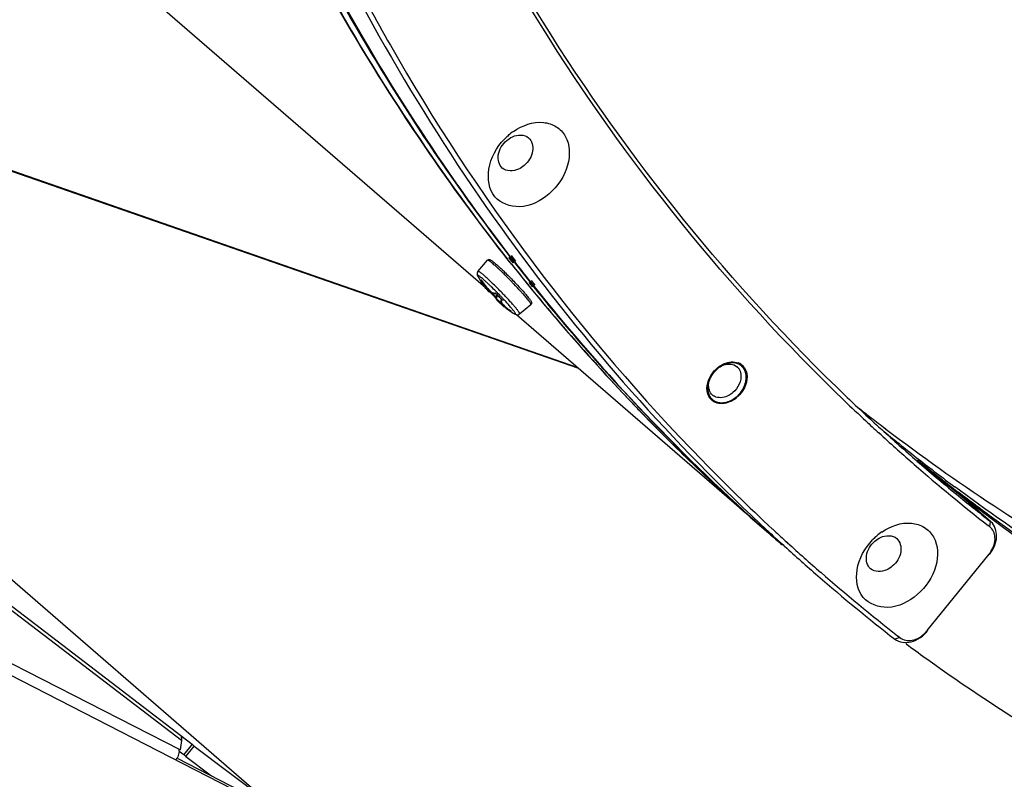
# Model space of a CAD drawing. Header units: millimetres. Extents: x 0 to 420, y 0 to 297.
# Tile 343 of 502: x 329 to 340, y 171 to 179. Entities that reach past the tile are written whole.
import ezdxf

# ---------------------------------------------------------------- set-up
doc = ezdxf.new("R2010")
doc.units = ezdxf.units.MM
doc.header["$LTSCALE"] = 23.1
doc.layers.get('0').update_dxf_attribs({"linetype": 'CONTINUOUS'})
doc.layers.add('02___PRT_ALL_AXES', color=7, linetype='CONTINUOUS')

msp = doc.modelspace()

# ---------------------------------------------------------------- linework, layer by layer
at = {"color": 7, "linetype": 'CONTINUOUS'}
for p, q in [((334.041, 176.203), (324.278, 184.658)), ((324.278, 179.065), (335.065, 175.315)), ((335.084, 175.299), (324.278, 179.055)), ((331.56, 170.479), (324.278, 176.785)), ((333.955, 176.388), (334.062, 176.513)), ((334.308, 176.496), (334.283, 176.529)), ((334.301, 176.506), (334.283, 176.529)), ((334.299, 176.542), (334.349, 176.48)), ((334.333, 176.466), (334.301, 176.506)), ((334.333, 176.465), (334.307, 176.497)), ((334.313, 176.552), (334.362, 176.489)), ((334.343, 176.525), (334.321, 176.552)), ((334.37, 176.496), (334.324, 176.555)), ((334.326, 176.564), (334.376, 176.502)), ((334.367, 176.493), (334.343, 176.525)), ((334.195, 176.435), (334.196, 176.435)), ((334.214, 176.39), (334.211, 176.393)), ((334.225, 176.408), (334.228, 176.405)), ((333.981, 176.293), (333.985, 176.291)), ((333.984, 176.289), (333.986, 176.288)), ((333.984, 176.287), (333.99, 176.276)), ((333.986, 176.288), (333.989, 176.287)), ((333.987, 176.29), (333.992, 176.289)), ((333.989, 176.287), (333.991, 176.286)), ((333.991, 176.286), (333.994, 176.286)), ((333.994, 176.286), (333.997, 176.285)), ((333.996, 176.286), (333.997, 176.285)), ((333.997, 176.285), (333.997, 176.285)), ((333.997, 176.285), (333.997, 176.285)), ((333.997, 176.285), (333.997, 176.284)), ((333.997, 176.284), (333.998, 176.284)), ((333.997, 176.284), (333.999, 176.281)), ((333.998, 176.284), (333.999, 176.283)), ((333.999, 176.283), (333.999, 176.282)), ((333.999, 176.282), (333.999, 176.281)), ((333.999, 176.282), (333.999, 176.281)), ((333.999, 176.282), (334, 176.281)), ((334, 176.281), (334.001, 176.28)), ((334.001, 176.28), (334.002, 176.278)), ((334.002, 176.278), (334.003, 176.277)), ((334.003, 176.277), (334.004, 176.276)), ((334.004, 176.276), (334.005, 176.274)), ((334.57, 176.236), (334.537, 176.277)), ((334.571, 176.237), (334.539, 176.279)), ((334.552, 176.285), (334.592, 176.235)), ((334.005, 176.274), (334.006, 176.273)), ((334.006, 176.27), (334.005, 176.272)), ((334.006, 176.273), (334.007, 176.271)), ((334.008, 176.27), (334.007, 176.271)), ((334.007, 176.271), (334.014, 176.26)), ((334.007, 176.271), (334.007, 176.271)), ((334.014, 176.26), (334.022, 176.248)), ((334.022, 176.248), (334.03, 176.237)), ((334.03, 176.237), (334.039, 176.226)), ((334.039, 176.226), (334.047, 176.215)), ((334.047, 176.215), (334.056, 176.205)), ((334.054, 176.185), (334.056, 176.183)), ((334.056, 176.205), (334.064, 176.195)), ((334.056, 176.183), (334.058, 176.181)), ((334.058, 176.181), (334.059, 176.179)), ((334.059, 176.179), (334.061, 176.177)), ((334.061, 176.177), (334.063, 176.175)), ((334.063, 176.175), (334.064, 176.173)), ((334.064, 176.195), (334.073, 176.186)), ((334.064, 176.173), (334.066, 176.171)), ((334.066, 176.171), (334.067, 176.17)), ((334.067, 176.17), (334.069, 176.169)), ((334.069, 176.169), (334.07, 176.167)), ((334.07, 176.167), (334.071, 176.166)), ((334.071, 176.166), (334.072, 176.165)), ((334.072, 176.165), (334.073, 176.164)), ((334.073, 176.186), (334.082, 176.178)), ((334.082, 176.178), (334.09, 176.17)), ((334.09, 176.17), (334.099, 176.162)), ((334.092, 176.161), (334.096, 176.165)), ((334.096, 176.164), (334.099, 176.161)), ((334.507, 176.249), (334.504, 176.251)), ((334.508, 176.25), (334.506, 176.253)), ((334.508, 176.247), (334.548, 176.198)), ((334.524, 176.263), (334.565, 176.213)), ((334.535, 176.27), (334.575, 176.22)), ((334.073, 176.164), (334.074, 176.163)), ((334.074, 176.163), (334.075, 176.162)), ((334.075, 176.162), (334.077, 176.161)), ((334.077, 176.161), (334.078, 176.161)), ((334.078, 176.161), (334.079, 176.16)), ((334.079, 176.16), (334.08, 176.159)), ((334.08, 176.159), (334.082, 176.159)), ((334.082, 176.159), (334.084, 176.159)), ((334.084, 176.159), (334.086, 176.159)), ((334.086, 176.159), (334.088, 176.159)), ((334.088, 176.159), (334.09, 176.16)), ((334.088, 176.159), (334.089, 176.158)), ((334.089, 176.158), (334.091, 176.155)), ((334.09, 176.16), (334.092, 176.161)), ((334.091, 176.155), (334.095, 176.152)), ((334.095, 176.152), (334.099, 176.146)), ((334.099, 176.162), (334.107, 176.156)), ((334.1, 176.161), (334.099, 176.161)), ((334.099, 176.146), (334.104, 176.141)), ((334.104, 176.141), (334.109, 176.136)), ((334.107, 176.156), (334.115, 176.151)), ((334.109, 176.136), (334.114, 176.131)), ((334.114, 176.131), (334.121, 176.124)), ((334.115, 176.151), (334.122, 176.147)), ((334.121, 176.124), (334.126, 176.119)), ((334.122, 176.147), (334.129, 176.143)), ((334.126, 176.119), (334.131, 176.114)), ((334.129, 176.143), (334.136, 176.141)), ((334.131, 176.114), (334.136, 176.109)), ((334.136, 176.141), (334.142, 176.14)), ((334.136, 176.109), (334.14, 176.104)), ((334.14, 176.104), (334.144, 176.1)), ((334.142, 176.14), (334.147, 176.14)), ((334.144, 176.1), (334.145, 176.099)), ((334.145, 176.099), (334.146, 176.098)), ((334.146, 176.098), (334.147, 176.097)), ((334.147, 176.14), (334.152, 176.141)), ((334.147, 176.097), (334.148, 176.096)), ((334.148, 176.096), (334.149, 176.095)), ((334.149, 176.095), (334.15, 176.094)), ((334.15, 176.094), (334.151, 176.093)), ((334.151, 176.093), (334.152, 176.092)), ((334.152, 176.142), (334.153, 176.141)), ((334.152, 176.141), (334.153, 176.141)), ((334.169, 176.126), (334.152, 176.106)), ((334.152, 176.092), (334.153, 176.091)), ((334.153, 176.141), (334.153, 176.141)), ((334.153, 176.141), (334.154, 176.14)), ((334.153, 176.091), (334.153, 176.09)), ((334.153, 176.09), (334.154, 176.089)), ((334.154, 176.14), (334.156, 176.139)), ((334.154, 176.089), (334.155, 176.089)), ((334.155, 176.089), (334.156, 176.087)), ((334.156, 176.139), (334.157, 176.138)), ((334.156, 176.091), (334.156, 176.089)), ((334.156, 176.089), (334.156, 176.087)), ((334.156, 176.087), (334.156, 176.084)), ((334.156, 176.084), (334.157, 176.081)), ((334.157, 176.138), (334.158, 176.137)), ((334.157, 176.081), (334.158, 176.079)), ((334.158, 176.137), (334.16, 176.135)), ((334.176, 176.118), (334.158, 176.096)), ((334.158, 176.079), (334.16, 176.076)), ((334.16, 176.135), (334.161, 176.134)), ((334.16, 176.076), (334.161, 176.074)), ((334.161, 176.134), (334.163, 176.133)), ((334.161, 176.074), (334.163, 176.071)), ((334.163, 176.133), (334.164, 176.131)), ((334.163, 176.071), (334.166, 176.068)), ((334.164, 176.131), (334.164, 176.131)), ((334.164, 176.131), (334.167, 176.128)), ((334.166, 176.068), (334.168, 176.065)), ((334.167, 176.128), (334.172, 176.122)), ((334.168, 176.065), (334.171, 176.062)), ((334.171, 176.062), (334.174, 176.058)), ((334.172, 176.122), (334.177, 176.117)), ((334.174, 176.058), (334.178, 176.054)), ((334.177, 176.117), (334.181, 176.112)), ((334.178, 176.054), (334.182, 176.05)), ((334.181, 176.112), (334.186, 176.107)), ((334.186, 176.107), (334.193, 176.1)), ((334.19, 176.104), (334.19, 176.103)), ((334.193, 176.1), (334.198, 176.095)), ((334.198, 176.095), (334.203, 176.09)), ((334.203, 176.09), (334.208, 176.085)), ((334.208, 176.085), (334.213, 176.08)), ((334.213, 176.063), (334.212, 176.059)), ((334.212, 176.059), (334.212, 176.055)), ((334.212, 176.055), (334.213, 176.05)), ((334.213, 176.08), (334.217, 176.076)), ((334.214, 176.067), (334.213, 176.063)), ((334.216, 176.07), (334.214, 176.067)), ((334.216, 176.07), (334.219, 176.074)), ((334.216, 176.07), (334.216, 176.07)), ((334.217, 176.077), (334.217, 176.076)), ((334.217, 176.076), (334.217, 176.076)), ((334.217, 176.076), (334.219, 176.074)), ((334.219, 176.074), (334.22, 176.073)), ((334.223, 176.07), (334.219, 176.074)), ((334.22, 176.073), (334.221, 176.072)), ((334.221, 176.072), (334.222, 176.071)), ((334.222, 176.071), (334.222, 176.07)), ((334.222, 176.07), (334.223, 176.069)), ((334.223, 176.069), (334.223, 176.068)), ((334.223, 176.068), (334.223, 176.068)), ((334.223, 176.068), (334.223, 176.068)), ((334.464, 176.132), (334.461, 176.135)), ((334.475, 176.149), (334.476, 176.148)), ((324.278, 176.035), (330.75, 171.09)), ((330.63, 171.13), (324.278, 175.983)), ((334.182, 176.05), (334.186, 176.046)), ((334.186, 176.046), (334.191, 176.041)), ((334.191, 176.041), (334.196, 176.036)), ((334.196, 176.036), (334.202, 176.031)), ((334.202, 176.031), (334.208, 176.026)), ((334.208, 176.026), (334.214, 176.02)), ((334.213, 176.05), (334.215, 176.045)), ((334.214, 176.02), (334.221, 176.015)), ((334.215, 176.045), (334.218, 176.04)), ((334.218, 176.04), (334.221, 176.034)), ((334.221, 176.034), (334.226, 176.028)), ((334.221, 176.015), (334.228, 176.009)), ((334.226, 176.028), (334.232, 176.021)), ((334.228, 176.009), (334.236, 176.003)), ((334.232, 176.021), (334.238, 176.014)), ((334.236, 176.003), (334.243, 175.996)), ((334.238, 176.014), (334.246, 176.006)), ((334.243, 175.996), (334.252, 175.99)), ((334.246, 176.006), (334.254, 175.998)), ((334.252, 175.99), (334.259, 175.984)), ((334.254, 175.998), (334.263, 175.99)), ((334.265, 175.98), (334.259, 175.984)), ((334.263, 175.99), (334.272, 175.982)), ((334.272, 175.982), (334.282, 175.974)), ((334.282, 175.974), (334.292, 175.966)), ((334.292, 175.966), (334.303, 175.958)), ((334.303, 175.958), (334.313, 175.951)), ((334.314, 175.951), (334.313, 175.951)), ((334.313, 175.951), (334.315, 175.95)), ((334.313, 175.945), (334.316, 175.943)), ((334.323, 175.944), (334.314, 175.951)), ((334.315, 175.95), (334.316, 175.949)), ((334.316, 175.949), (334.317, 175.948)), ((334.317, 175.948), (334.318, 175.947)), ((334.318, 175.947), (334.319, 175.946)), ((334.319, 175.946), (334.32, 175.946)), ((334.32, 175.946), (334.321, 175.945)), ((334.321, 175.945), (334.322, 175.944)), ((334.322, 175.944), (334.323, 175.944)), ((334.323, 175.944), (334.323, 175.943)), ((334.323, 175.943), (334.324, 175.943)), ((334.422, 175.911), (334.549, 176.015)), ((334.327, 175.939), (334.322, 175.94)), ((334.324, 175.943), (334.324, 175.942)), ((334.324, 175.942), (334.325, 175.942)), ((334.325, 175.942), (334.325, 175.942)), ((334.325, 175.942), (334.325, 175.942)), ((337.214, 173.454), (334.388, 175.902)), ((338.482, 174.614), (338.468, 174.626)), ((338.482, 174.614), (338.468, 174.626)), ((338.501, 174.641), (338.528, 174.621)), ((338.502, 174.642), (338.529, 174.622)), ((338.46, 174.567), (338.448, 174.579)), ((338.474, 174.555), (338.448, 174.578)), ((338.474, 174.555), (338.46, 174.567)), ((330.616, 171.025), (324.445, 174.182)), ((331.621, 170.374), (324.433, 174.051)), ((339.352, 173.935), (339.3, 173.973)), ((339.353, 173.936), (339.301, 173.974)), ((339.319, 173.891), (339.312, 173.896)), ((339.321, 173.894), (339.315, 173.899)), ((339.324, 173.911), (339.331, 173.906)), ((339.699, 173.586), (339.324, 173.911)), ((339.693, 173.526), (339.673, 173.541)), ((339.693, 173.526), (339.674, 173.541)), ((339.693, 173.526), (339.699, 173.586)), ((339.706, 173.581), (339.699, 173.586)), ((337.399, 173.37), (337.427, 173.345)), ((337.399, 173.37), (337.426, 173.345)), ((338.992, 172.363), (339.684, 173.218)), ((338.659, 172.304), (338.685, 172.284)), ((338.66, 172.305), (338.685, 172.284)), ((338.685, 172.284), (338.629, 172.267)), ((330.63, 171.13), (330.616, 171.025)), ((330.75, 171.09), (330.656, 170.973)), ((330.75, 171.09), (330.774, 171.068)), ((330.616, 171.025), (330.606, 171.021)), ((330.681, 170.951), (330.774, 171.068)), ((330.774, 171.068), (331.56, 170.479))]:
    msp.add_line(p, q, dxfattribs=at)
at = {"color": 3, "linetype": 'CONTINUOUS'}
for p, q in [((330.605, 171.012), (330.656, 170.973)), ((330.582, 170.933), (331.547, 170.439)), ((330.656, 170.973), (330.681, 170.951)), ((330.681, 170.951), (330.968, 170.735))]:
    msp.add_line(p, q, dxfattribs=at)
at = {"color": 7, "linetype": 'CONTINUOUS'}
for centre, radius, start, end in [((334.736, 177.406), 0.67, 124.7549, 130.9076), ((334.757, 177.384), 0.701, 135.3987, 136.166), ((334.75, 177.391), 0.69, 130.9066, 135.4101), ((332.146, 174.22), 2.998, 46.5899, 47.2409), ((332.432, 174.511), 2.61, 46.6251, 47.4932), ((331.927, 173.988), 3.317, 46.4775, 46.595), ((352.097, 190.551), 22.67, 218.4097, 219.1049), ((352.105, 190.558), 22.681, 218.4152, 218.8753), ((352.287, 190.454), 22.722, 217.9218, 218.3814), ((352.313, 190.432), 22.723, 217.8369, 218.5294), ((334.992, 176.934), 1.2, 210.262, 212.6321), ((334.992, 176.935), 1.201, 212.6343, 218.6473), ((333.997, 176.324), 0.0355, 249.8049, 253.5987), ((333.947, 176.242), 0.066, 39.9092, 41.0499), ((333.954, 176.247), 0.0576, 41.0701, 41.2906), ((334.038, 176.304), 0.0453, 204.0945, 205.7515), ((333.935, 176.231), 0.0824, 38.7669, 39.9091), ((335.83, 177.505), 2.203, 213.767, 214.0634), ((330.956, 172.99), 4.709, 43.7502, 44.2397), ((352.082, 190.54), 22.652, 218.8754, 219.1201), ((352.264, 190.435), 22.693, 218.3814, 218.6259), ((333.877, 176.187), 0.155, 33.0104, 33.5639), ((333.879, 176.189), 0.152, 32.4844, 33.0113), ((334.436, 176.49), 0.489, 218.1747, 218.6388), ((331.523, 173.527), 3.928, 42.1168, 43.8151), ((351.839, 190.331), 22.332, 219.0943, 227.0144), ((352.053, 190.516), 22.615, 219.2813, 219.6475), ((352.065, 190.229), 22.403, 218.655, 228.4853), ((352.197, 190.382), 22.608, 218.7863, 220.3747), ((334.964, 176.936), 1.161, 221.884, 223.7487), ((334.964, 176.936), 1.162, 223.7493, 225.6135), ((334.107, 176.079), 0.0777, 43.1812, 44.4954), ((334.107, 176.08), 0.0766, 41.9183, 43.1845), ((335.051, 176.927), 1.191, 221.9143, 223.73), ((335.049, 176.925), 1.188, 223.7488, 225.5677), ((331.383, 173.405), 3.912, 43.2975, 43.7523), ((334.165, 176.023), 0.0742, 43.0256, 45.6097), ((331.09, 173.119), 4.359, 43.4483, 43.7499), ((332.305, 174.235), 2.873, 41.3872, 42.1054), ((352.007, 190.478), 22.555, 219.6471, 220.8709), ((334.992, 176.934), 1.2, 232.7035, 233.324), ((334.992, 176.934), 1.2, 232.7035, 233.3241), ((334.971, 176.907), 1.165, 233.3154, 234.5914), ((335.085, 177.066), 1.362, 234.5922, 235.2579), ((334.992, 176.935), 1.2, 235.319, 238.4189), ((334.716, 176.536), 0.716, 235.3159, 235.4499), ((334.569, 176.323), 0.457, 235.4381, 235.8821), ((352.029, 190.236), 22.385, 220.3705, 225.7279), ((351.902, 190.386), 22.415, 220.8695, 223.8497), ((336.859, 175.042), 0.343, 130.9199, 137.1565), ((336.813, 175.083), 0.278, 130.9259, 137.7111), ((336.806, 175.091), 0.267, 123.9411, 130.9053), ((336.851, 175.051), 0.331, 124.5169, 130.9044), ((336.781, 175.23), 0.12, 36.1994, 49.0758), ((336.816, 175.217), 0.156, 67.0464, 68.8205), ((336.818, 175.221), 0.151, 56.4149, 67.0844), ((336.779, 175.228), 0.122, 34.714, 36.229), ((336.679, 175.059), 0.155, 210.4405, 214.7061), ((336.662, 175.092), 0.119, 229.0992, 238.5494), ((336.642, 175.227), 0.331, 304.5169, 310.9044), ((336.634, 175.237), 0.343, 310.9199, 317.1565), ((352.791, 190.328), 21.253, 226.2546, 227.6304), ((351.826, 190.314), 22.311, 223.8521, 224.208), ((352.806, 190.295), 21.288, 226.1636, 227.0527), ((351.418, 191.534), 21.266, 231.638, 232.0646), ((351.783, 190.272), 22.251, 224.2073, 226.2444), ((351.427, 191.545), 21.28, 232.0646, 232.5982), ((352.795, 190.283), 21.271, 227.0528, 227.5866), ((352.792, 190.279), 21.266, 227.6802, 229.0168), ((352.781, 190.318), 21.238, 227.6792, 229.1067), ((351.991, 191.023), 21.254, 230.6232, 231.958), ((351.74, 190.227), 22.189, 226.2454, 229.1111), ((351.892, 190.101), 22.193, 225.7357, 228.5875), ((352.37, 189.789), 22.22, 224.2984, 227.1497), ((352.799, 190.288), 21.278, 229.0172, 231.9129), ((352.784, 190.322), 21.244, 229.1068, 230.6417), ((352.415, 190.653), 21.252, 230.4444, 231.9787), ((352.013, 191.051), 21.29, 231.9582, 233.3366), ((352.79, 190.329), 21.253, 230.6646, 231.9787), ((351.919, 190.08), 22.195, 228.5123, 229.0214), ((352.295, 189.756), 22.196, 227.2328, 227.8261), ((352.336, 189.753), 22.17, 227.1508, 227.6433), ((338.877, 172.901), 0.69, 130.9066, 135.4101), ((338.864, 172.917), 0.67, 124.7549, 130.9076), ((352.294, 189.756), 22.195, 227.8262, 229.1067), ((352.333, 189.75), 22.166, 227.7398, 229.0222), ((338.885, 172.894), 0.701, 135.3987, 136.166), ((339.427, 173.426), 0.33, 321.0669, 327.9068), ((352.302, 189.765), 22.208, 229.1072, 231.9956), ((352.341, 189.76), 22.179, 229.0226, 231.9098), ((338.733, 172.573), 0.333, 315.3513, 321.0524), ((351.971, 190.203), 22.322, 233.6978, 235.059), ((352.112, 190.414), 22.576, 235.0731, 241.2199), ((330.432, 171.026), 0.174, 355.2718, 356.6265), ((330.448, 171.025), 0.158, 358.2875, 1.7777), ((330.438, 171.026), 0.168, 356.6244, 358.3079), ((330.377, 171.038), 0.231, 326.7918, 332.9159)]:
    msp.add_arc(centre, radius, start, end, dxfattribs=at)
for points, knots in [([(338.095, 174.975), (336.791, 176.223), (334.46, 179.11), (332.908, 182.474), (332.318, 184.24)], [0, 0, 0, 0, 0.492269, 1, 1, 1, 1]), ([(338.062, 174.94), (336.762, 176.188), (334.439, 179.073), (332.891, 182.431), (332.302, 184.194)], [0, 0, 0, 0, 0.492275, 1, 1, 1, 1]), ([(334.283, 176.529), (333.747, 177.209), (332.747, 178.642), (331.911, 180.177), (331.533, 180.969)], [0, 0, 0, 0, 0.496414, 1, 1, 1, 1]), ([(332.006, 180.657), (332.643, 179.296), (334.154, 176.709), (336.141, 174.463), (337.223, 173.462)], [0, 0, 0, 0, 0.504781, 1, 1, 1, 1]), ([(332.061, 180.684), (332.341, 180.085), (333.534, 177.773), (335.113, 175.659), (336.467, 174.271)], [0, 0, 0, 0, 0.254251, 1, 1, 1, 1]), ([(331.751, 180.523), (331.93, 180.167), (332.673, 178.774), (333.554, 177.454), (334.284, 176.527)], [0, 0, 0, 0, 0.25265, 1, 1, 1, 1]), ([(331.814, 180.569), (331.99, 180.211), (332.721, 178.812), (333.592, 177.485), (334.313, 176.552)], [0, 0, 0, 0, 0.252704, 1, 1, 1, 1]), ([(334.321, 176.552), (334.082, 176.862), (333.15, 178.136), (332.35, 179.507), (331.827, 180.573)], [0, 0, 0, 0, 0.247853, 1, 1, 1, 1]), ([(334.355, 177.957), (334.45, 178.023), (334.624, 178.087), (334.838, 178.021), (334.987, 177.862), (334.991, 177.544), (334.849, 177.34), (334.752, 177.257)], [0, 0, 0, 0, 0.256736, 0.368875, 0.477536, 0.71801, 1, 1, 1, 1]), ([(334.752, 177.257), (334.661, 177.178), (334.451, 177.062), (334.094, 177.191), (334.04, 177.568), (334.164, 177.778), (334.252, 177.869)], [0, 0, 0, 0, 0.267231, 0.486646, 0.719899, 1, 1, 1, 1]), ([(334.228, 177.545), (334.189, 177.578), (334.16, 177.712), (334.23, 177.814), (334.278, 177.855)], [0, 0, 0, 0, 0.448175, 1, 1, 1, 1]), ([(334.278, 177.855), (334.297, 177.872), (334.366, 177.921), (334.476, 177.924), (334.522, 177.885)], [0, 0, 0, 0, 0.291891, 1, 1, 1, 1]), ([(334.522, 177.885), (334.561, 177.851), (334.59, 177.718), (334.52, 177.615), (334.472, 177.574)], [0, 0, 0, 0, 0.448175, 1, 1, 1, 1]), ([(334.472, 177.574), (334.454, 177.558), (334.384, 177.509), (334.274, 177.505), (334.228, 177.545)], [0, 0, 0, 0, 0.291891, 1, 1, 1, 1]), ([(334.062, 176.513), (334.065, 176.516), (334.072, 176.52), (334.084, 176.521), (334.095, 176.517), (334.107, 176.509), (334.12, 176.5), (334.136, 176.488), (334.153, 176.473), (334.174, 176.455), (334.188, 176.442), (334.195, 176.435)], [0, 0, 0, 0, 0.076757, 0.13601, 0.21464, 0.293398, 0.390979, 0.510957, 0.653385, 0.817034, 1, 1, 1, 1]), ([(334.181, 176.421), (334.166, 176.435), (334.144, 176.455), (334.116, 176.479), (334.099, 176.492), (334.085, 176.503), (334.076, 176.509), (334.07, 176.512), (334.066, 176.513), (334.063, 176.514), (334.062, 176.513)], [0, 0, 0, 0, 0.412627, 0.582915, 0.725855, 0.839518, 0.922581, 0.952505, 0.97486, 1, 1, 1, 1]), ([(333.955, 176.388), (333.951, 176.383), (333.945, 176.37), (333.945, 176.348), (333.951, 176.336), (333.955, 176.33)], [0, 0, 0, 0, 0.356248, 0.640936, 1, 1, 1, 1]), ([(334.239, 176.133), (334.222, 176.15), (334.189, 176.184), (334.14, 176.233), (334.093, 176.278), (334.051, 176.318), (334.015, 176.349), (333.99, 176.37), (333.973, 176.381), (333.966, 176.386), (333.961, 176.388), (333.958, 176.389), (333.956, 176.389), (333.955, 176.388)], [0, 0, 0, 0, 0.18628, 0.369648, 0.541743, 0.694688, 0.821526, 0.91659, 0.950894, 0.97596, 0.985033, 0.99188, 1, 1, 1, 1]), ([(334.33, 176.276), (334.32, 176.286), (334.282, 176.324), (334.244, 176.362), (334.214, 176.39)], [0, 0, 0, 0, 0.258137, 1, 1, 1, 1]), ([(334.228, 176.405), (334.24, 176.394), (334.288, 176.347), (334.335, 176.3), (334.37, 176.263)], [0, 0, 0, 0, 0.236704, 1, 1, 1, 1]), ([(334.209, 176.11), (334.192, 176.128), (334.157, 176.164), (334.113, 176.207), (334.08, 176.239), (334.056, 176.261), (334.034, 176.281), (334.014, 176.299), (333.997, 176.314), (333.984, 176.324), (333.975, 176.331), (333.969, 176.335), (333.964, 176.338), (333.96, 176.341), (333.956, 176.342), (333.954, 176.343), (333.952, 176.343), (333.95, 176.342), (333.951, 176.34), (333.952, 176.336), (333.954, 176.332), (333.955, 176.33)], [0, 0, 0, 0, 0.207899, 0.410257, 0.505441, 0.594638, 0.676471, 0.749689, 0.813178, 0.865994, 0.888159, 0.907391, 0.923641, 0.93688, 0.947129, 0.954499, 0.9594, 0.963214, 0.968317, 0.975957, 1, 1, 1, 1]), ([(333.981, 176.293), (333.981, 176.293), (333.981, 176.293), (333.981, 176.292), (333.981, 176.292), (333.981, 176.291), (333.981, 176.29), (333.982, 176.289), (333.983, 176.288), (333.984, 176.287)], [0, 0, 0, 0, 0.032032, 0.061691, 0.125891, 0.22877, 0.369691, 0.546908, 1, 1, 1, 1]), ([(333.99, 176.276), (333.99, 176.276), (333.991, 176.277), (333.993, 176.278), (333.996, 176.279), (333.998, 176.28), (333.999, 176.281)], [0, 0, 0, 0, 0.092616, 0.311812, 0.628793, 1, 1, 1, 1]), ([(334.052, 176.188), (334.042, 176.201), (334.021, 176.23), (334.001, 176.26), (333.99, 176.276)], [0, 0, 0, 0, 0.448888, 1, 1, 1, 1]), ([(333.997, 176.285), (333.996, 176.286), (333.995, 176.287), (333.993, 176.289), (333.992, 176.289)], [0, 0, 0, 0, 0.655507, 1, 1, 1, 1]), ([(334.006, 176.273), (334.005, 176.274), (334.003, 176.277), (334.001, 176.28), (333.999, 176.283)], [0, 0, 0, 0, 0.26343, 1, 1, 1, 1]), ([(334.092, 176.161), (334.091, 176.161), (334.09, 176.161), (334.087, 176.163), (334.082, 176.168), (334.074, 176.177), (334.063, 176.19), (334.051, 176.206), (334.037, 176.226), (334.022, 176.247), (334.011, 176.262), (334.006, 176.27)], [0, 0, 0, 0, 0.008171, 0.02303, 0.077972, 0.166941, 0.287724, 0.4366, 0.608744, 0.798554, 1, 1, 1, 1]), ([(334.008, 176.27), (334.019, 176.252), (334.038, 176.226), (334.065, 176.194), (334.085, 176.174), (334.103, 176.159), (334.118, 176.149), (334.128, 176.145), (334.136, 176.143), (334.142, 176.143), (334.145, 176.145)], [0, 0, 0, 0, 0.340019, 0.501648, 0.648308, 0.773934, 0.874217, 0.914361, 0.948101, 1, 1, 1, 1]), ([(334.37, 176.263), (334.38, 176.253), (334.415, 176.216), (334.45, 176.178), (334.475, 176.149)], [0, 0, 0, 0, 0.267697, 1, 1, 1, 1]), ([(334.091, 176.155), (334.091, 176.155), (334.093, 176.156), (334.094, 176.157), (334.097, 176.158), (334.099, 176.16), (334.099, 176.161)], [0, 0, 0, 0, 0.090708, 0.306284, 0.624162, 1, 1, 1, 1]), ([(334.144, 176.1), (334.144, 176.1), (334.145, 176.101), (334.147, 176.102), (334.149, 176.104), (334.151, 176.105), (334.152, 176.106)], [0, 0, 0, 0, 0.090515, 0.305627, 0.623417, 1, 1, 1, 1]), ([(334.153, 176.141), (334.152, 176.142), (334.149, 176.144), (334.146, 176.145), (334.145, 176.145)], [0, 0, 0, 0, 0.642967, 1, 1, 1, 1]), ([(334.152, 176.106), (334.153, 176.105), (334.154, 176.103), (334.156, 176.1), (334.158, 176.098), (334.158, 176.096), (334.158, 176.096)], [0, 0, 0, 0, 0.342017, 0.650035, 0.879103, 1, 1, 1, 1]), ([(334.162, 176.134), (334.161, 176.135), (334.159, 176.137), (334.156, 176.14), (334.153, 176.141)], [0, 0, 0, 0, 0.265238, 1, 1, 1, 1]), ([(334.241, 176.011), (334.23, 176.02), (334.213, 176.034), (334.193, 176.053), (334.18, 176.065), (334.171, 176.075), (334.164, 176.084), (334.159, 176.09), (334.158, 176.094), (334.158, 176.096)], [0, 0, 0, 0, 0.378297, 0.543333, 0.686944, 0.805948, 0.898062, 0.962231, 1, 1, 1, 1]), ([(334.22, 176.073), (334.219, 176.073), (334.218, 176.072), (334.217, 176.071), (334.216, 176.07)], [0, 0, 0, 0, 0.268418, 1, 1, 1, 1]), ([(334.225, 176.06), (334.223, 176.06), (334.218, 176.059), (334.216, 176.054), (334.215, 176.049), (334.217, 176.044), (334.221, 176.035), (334.23, 176.023), (334.245, 176.006), (334.265, 175.988), (334.288, 175.969), (334.305, 175.957), (334.314, 175.951)], [0, 0, 0, 0, 0.05407, 0.077211, 0.103615, 0.136678, 0.178029, 0.287193, 0.430201, 0.601756, 0.794477, 1, 1, 1, 1]), ([(334.225, 176.06), (334.224, 176.061), (334.223, 176.064), (334.222, 176.068), (334.222, 176.069)], [0, 0, 0, 0, 0.497707, 1, 1, 1, 1]), ([(334.225, 176.06), (334.226, 176.06), (334.227, 176.061), (334.227, 176.064), (334.225, 176.067), (334.224, 176.069), (334.223, 176.07)], [0, 0, 0, 0, 0.136696, 0.314656, 0.603735, 1, 1, 1, 1]), ([(334.363, 175.912), (334.365, 175.911), (334.368, 175.909), (334.372, 175.908), (334.374, 175.907), (334.376, 175.907), (334.377, 175.908), (334.376, 175.912), (334.374, 175.917), (334.37, 175.925), (334.364, 175.934), (334.355, 175.945), (334.345, 175.958), (334.333, 175.973), (334.319, 175.989), (334.298, 176.014), (334.269, 176.047), (334.244, 176.074), (334.231, 176.088)], [0, 0, 0, 0, 0.029896, 0.040588, 0.048597, 0.054327, 0.058865, 0.071241, 0.093894, 0.12799, 0.173543, 0.230237, 0.29757, 0.374901, 0.461477, 0.556439, 0.76762, 1, 1, 1, 1]), ([(334.422, 175.911), (334.423, 175.911), (334.423, 175.914), (334.422, 175.918), (334.419, 175.923), (334.414, 175.931), (334.408, 175.939), (334.398, 175.954), (334.38, 175.976), (334.355, 176.006), (334.325, 176.04), (334.291, 176.078), (334.267, 176.103), (334.255, 176.117)], [0, 0, 0, 0, 0.0087, 0.02379, 0.047022, 0.078688, 0.118725, 0.166926, 0.286513, 0.434183, 0.605715, 0.796153, 1, 1, 1, 1]), ([(334.549, 176.015), (334.55, 176.016), (334.55, 176.019), (334.548, 176.022), (334.546, 176.028), (334.54, 176.037), (334.526, 176.058), (334.5, 176.09), (334.477, 176.117), (334.464, 176.132)], [0, 0, 0, 0, 0.025376, 0.047732, 0.077607, 0.160472, 0.273882, 0.586752, 1, 1, 1, 1]), ([(334.476, 176.148), (334.482, 176.141), (334.495, 176.126), (334.511, 176.106), (334.526, 176.088), (334.537, 176.073), (334.547, 176.059), (334.553, 176.047), (334.557, 176.036), (334.556, 176.024), (334.552, 176.018), (334.549, 176.015)], [0, 0, 0, 0, 0.182684, 0.346006, 0.488108, 0.607808, 0.705216, 0.784015, 0.86317, 0.922868, 1, 1, 1, 1]), ([(334.296, 175.957), (334.296, 175.956), (334.299, 175.958), (334.3, 175.959), (334.301, 175.96)], [0, 0, 0, 0, 0.308795, 1, 1, 1, 1]), ([(334.327, 175.939), (334.328, 175.939), (334.328, 175.939), (334.328, 175.939), (334.328, 175.94), (334.327, 175.94), (334.326, 175.941), (334.325, 175.942), (334.324, 175.943), (334.323, 175.944)], [0, 0, 0, 0, 0.043555, 0.072773, 0.132158, 0.230645, 0.368488, 0.544317, 1, 1, 1, 1]), ([(334.363, 175.912), (334.37, 175.908), (334.382, 175.902), (334.403, 175.9), (334.416, 175.906), (334.422, 175.911)], [0, 0, 0, 0, 0.359069, 0.643756, 1, 1, 1, 1]), ([(336.656, 175.312), (336.673, 175.323), (336.734, 175.357), (336.821, 175.353), (336.859, 175.32)], [0, 0, 0, 0, 0.288509, 1, 1, 1, 1]), ([(336.663, 175.325), (336.68, 175.336), (336.743, 175.372), (336.824, 175.381), (336.873, 175.362)], [0, 0, 0, 0, 0.278203, 1, 1, 1, 1]), ([(336.879, 175.298), (336.891, 175.28), (336.925, 175.185), (336.869, 175.079), (336.813, 175.03)], [0, 0, 0, 0, 0.223104, 1, 1, 1, 1]), ([(336.942, 175.308), (336.955, 175.288), (336.995, 175.184), (336.943, 175.065), (336.886, 175.003)], [0, 0, 0, 0, 0.223614, 1, 1, 1, 1]), ([(336.545, 174.98), (336.534, 175.001), (336.501, 175.103), (336.552, 175.216), (336.607, 175.276)], [0, 0, 0, 0, 0.224448, 1, 1, 1, 1]), ([(336.584, 175.002), (336.551, 175.031), (336.521, 175.139), (336.571, 175.23), (336.607, 175.269)], [0, 0, 0, 0, 0.449472, 1, 1, 1, 1]), ([(336.623, 174.98), (336.619, 174.981), (336.611, 174.985), (336.603, 174.989), (336.6, 174.991)], [0, 0, 0, 0, 0.502925, 1, 1, 1, 1]), ([(336.83, 174.954), (336.813, 174.943), (336.749, 174.906), (336.665, 174.898), (336.616, 174.918)], [0, 0, 0, 0, 0.279171, 1, 1, 1, 1]), ([(336.813, 175.03), (336.798, 175.018), (336.744, 174.979), (336.668, 174.964), (336.623, 174.98)], [0, 0, 0, 0, 0.279499, 1, 1, 1, 1]), ([(338.528, 174.621), (339.314, 174.021), (340.982, 172.925), (342.785, 172.067), (343.714, 171.698)], [0, 0, 0, 0, 0.497039, 1, 1, 1, 1]), ([(344.294, 171.195), (343.412, 171.546), (341.7, 172.354), (340.106, 173.377), (339.352, 173.935)], [0, 0, 0, 0, 0.502903, 1, 1, 1, 1]), ([(338.482, 173.467), (338.577, 173.533), (338.752, 173.597), (338.965, 173.531), (339.115, 173.372), (339.119, 173.054), (338.976, 172.85), (338.88, 172.767)], [0, 0, 0, 0, 0.256736, 0.368875, 0.477536, 0.71801, 1, 1, 1, 1]), ([(339.688, 173.217), (339.733, 173.273), (339.795, 173.398), (339.75, 173.542), (339.706, 173.581)], [0, 0, 0, 0, 0.549205, 1, 1, 1, 1]), ([(339.706, 173.25), (339.735, 173.296), (339.771, 173.395), (339.728, 173.498), (339.693, 173.526)], [0, 0, 0, 0, 0.546744, 1, 1, 1, 1]), ([(338.405, 173.366), (338.424, 173.382), (338.493, 173.431), (338.604, 173.435), (338.65, 173.395)], [0, 0, 0, 0, 0.291891, 1, 1, 1, 1]), ([(338.88, 172.767), (338.789, 172.688), (338.578, 172.573), (338.222, 172.702), (338.168, 173.078), (338.292, 173.288), (338.379, 173.379)], [0, 0, 0, 0, 0.267231, 0.486646, 0.719899, 1, 1, 1, 1]), ([(338.355, 173.055), (338.317, 173.088), (338.288, 173.222), (338.358, 173.324), (338.405, 173.366)], [0, 0, 0, 0, 0.448175, 1, 1, 1, 1]), ([(338.65, 173.395), (338.689, 173.361), (338.718, 173.228), (338.648, 173.126), (338.6, 173.084)], [0, 0, 0, 0, 0.448175, 1, 1, 1, 1]), ([(338.6, 173.084), (338.581, 173.068), (338.512, 173.019), (338.401, 173.015), (338.355, 173.055)], [0, 0, 0, 0, 0.291891, 1, 1, 1, 1]), ([(338.629, 172.267), (338.677, 172.229), (338.835, 172.214), (338.95, 172.304), (338.997, 172.362)], [0, 0, 0, 0, 0.450814, 1, 1, 1, 1]), ([(338.685, 172.284), (338.722, 172.255), (338.839, 172.238), (338.931, 172.298), (338.97, 172.338)], [0, 0, 0, 0, 0.452809, 1, 1, 1, 1]), ([(330.614, 171.194), (330.617, 171.19), (330.632, 171.172), (330.632, 171.147), (330.63, 171.13)], [0, 0, 0, 0, 0.216353, 1, 1, 1, 1]), ([(330.605, 171.012), (330.605, 171.005), (330.601, 170.978), (330.592, 170.951), (330.582, 170.933)], [0, 0, 0, 0, 0.240614, 1, 1, 1, 1])]:
    msp.add_open_spline(points, degree=3, knots=knots, dxfattribs=at)
for points in [[(333.981, 176.293), (333.982, 176.291), (333.983, 176.29), (333.984, 176.289)], [(333.992, 176.289), (333.993, 176.288), (333.995, 176.286), (333.996, 176.285)], [(334.145, 176.145), (334.147, 176.143), (334.149, 176.141), (334.152, 176.141)], [(334.156, 176.091), (334.156, 176.093), (334.157, 176.095), (334.158, 176.096)], [(334.312, 175.948), (334.312, 175.949), (334.312, 175.951), (334.312, 175.952)], [(334.316, 175.943), (334.314, 175.944), (334.313, 175.946), (334.312, 175.948)], [(334.322, 175.94), (334.32, 175.941), (334.318, 175.942), (334.316, 175.943)], [(334.327, 175.939), (334.326, 175.94), (334.325, 175.941), (334.324, 175.943)], [(336.902, 175.347), (336.917, 175.337), (336.931, 175.324), (336.942, 175.308)], [(336.616, 174.918), (336.591, 174.929), (336.567, 174.948), (336.552, 174.971)]]:
    msp.add_open_spline(points, degree=3, dxfattribs=at)
at = {"color": 2, "linetype": 'CONTINUOUS'}
for points, knots in [([(336.638, 175.296), (336.636, 175.294), (336.632, 175.29), (336.627, 175.285), (336.624, 175.282), (336.623, 175.281), (336.621, 175.28), (336.62, 175.279), (336.619, 175.277), (336.616, 175.274), (336.613, 175.271), (336.61, 175.268), (336.608, 175.265), (336.606, 175.263), (336.605, 175.262), (336.604, 175.261), (336.603, 175.26), (336.6, 175.256), (336.597, 175.252), (336.594, 175.248), (336.592, 175.246), (336.591, 175.245), (336.59, 175.244), (336.59, 175.243), (336.589, 175.242), (336.587, 175.24), (336.585, 175.237), (336.583, 175.233), (336.58, 175.23), (336.579, 175.227), (336.578, 175.226), (336.577, 175.225), (336.576, 175.223), (336.575, 175.221), (336.573, 175.218), (336.571, 175.214), (336.568, 175.21), (336.566, 175.207), (336.565, 175.205), (336.564, 175.204), (336.564, 175.203), (336.563, 175.201), (336.561, 175.197), (336.558, 175.191), (336.555, 175.186), (336.554, 175.183)], [0, 0, 0, 0, 0.0625, 0.125, 0.140625, 0.15625, 0.164062, 0.171875, 0.1875, 0.21875, 0.25, 0.28125, 0.3125, 0.328125, 0.335938, 0.34375, 0.359375, 0.375, 0.4375, 0.46875, 0.484375, 0.492188, 0.5, 0.507812, 0.515625, 0.53125, 0.5625, 0.59375, 0.625, 0.640625, 0.65625, 0.664062, 0.671875, 0.6875, 0.71875, 0.75, 0.78125, 0.8125, 0.828125, 0.835938, 0.84375, 0.859375, 0.875, 0.9375, 1, 1, 1, 1]), ([(336.673, 175.322), (336.671, 175.321), (336.669, 175.319), (336.666, 175.317), (336.665, 175.316), (336.663, 175.315), (336.662, 175.315), (336.662, 175.314), (336.661, 175.314), (336.66, 175.313), (336.658, 175.311), (336.657, 175.31), (336.656, 175.31), (336.655, 175.309), (336.655, 175.309), (336.654, 175.308), (336.653, 175.308), (336.651, 175.306), (336.649, 175.305), (336.647, 175.303), (336.646, 175.302), (336.645, 175.302), (336.645, 175.301), (336.644, 175.3), (336.643, 175.299), (336.641, 175.298), (336.639, 175.296), (336.638, 175.296)], [0, 0, 0, 0, 0.125, 0.1875, 0.25, 0.28125, 0.3125, 0.328125, 0.34375, 0.375, 0.4375, 0.46875, 0.484375, 0.5, 0.515625, 0.53125, 0.5625, 0.625, 0.6875, 0.75, 0.78125, 0.8125, 0.828125, 0.84375, 0.875, 0.9375, 1, 1, 1, 1]), ([(336.855, 174.983), (336.858, 174.986), (336.863, 174.991), (336.87, 174.998), (336.875, 175.003), (336.879, 175.007), (336.882, 175.011), (336.885, 175.014), (336.887, 175.015), (336.888, 175.016), (336.889, 175.017), (336.889, 175.018), (336.89, 175.019), (336.891, 175.02), (336.893, 175.022), (336.895, 175.025), (336.898, 175.029), (336.901, 175.034), (336.905, 175.039), (336.908, 175.043), (336.911, 175.047), (336.913, 175.05), (336.915, 175.053), (336.916, 175.055), (336.918, 175.056), (336.918, 175.057), (336.919, 175.059), (336.92, 175.06), (336.921, 175.062), (336.922, 175.065), (336.924, 175.068), (336.926, 175.072), (336.929, 175.077), (336.932, 175.084), (336.935, 175.09), (336.938, 175.095), (336.939, 175.097), (336.94, 175.098), (336.941, 175.1), (336.942, 175.102), (336.942, 175.105), (336.944, 175.108), (336.945, 175.113), (336.947, 175.118), (336.949, 175.123), (336.95, 175.128), (336.952, 175.133), (336.953, 175.136), (336.954, 175.139), (336.955, 175.141), (336.955, 175.143), (336.956, 175.144), (336.956, 175.145), (336.956, 175.145), (336.956, 175.147), (336.957, 175.149), (336.957, 175.152), (336.958, 175.155), (336.958, 175.16), (336.959, 175.165), (336.96, 175.17), (336.961, 175.175), (336.961, 175.179), (336.962, 175.183), (336.962, 175.185), (336.962, 175.187), (336.963, 175.188), (336.963, 175.189), (336.963, 175.189), (336.963, 175.19), (336.963, 175.191), (336.963, 175.193), (336.963, 175.196), (336.962, 175.198), (336.962, 175.201), (336.962, 175.205), (336.962, 175.21), (336.962, 175.215), (336.962, 175.219), (336.961, 175.222), (336.961, 175.225), (336.961, 175.227), (336.961, 175.229), (336.961, 175.23), (336.961, 175.231), (336.961, 175.232), (336.961, 175.233), (336.96, 175.235), (336.959, 175.239), (336.958, 175.244), (336.957, 175.248), (336.955, 175.254), (336.954, 175.26), (336.953, 175.264), (336.952, 175.266), (336.952, 175.267), (336.951, 175.268), (336.951, 175.269), (336.951, 175.27), (336.951, 175.27), (336.95, 175.271), (336.95, 175.272), (336.949, 175.273), (336.948, 175.275), (336.947, 175.277), (336.946, 175.279), (336.944, 175.283), (336.942, 175.287), (336.94, 175.291), (336.938, 175.294), (336.937, 175.296), (336.936, 175.298), (336.935, 175.3), (336.934, 175.301), (336.934, 175.302), (336.933, 175.303), (336.933, 175.303), (336.933, 175.304), (336.932, 175.304), (336.932, 175.305), (336.931, 175.306), (336.929, 175.307), (336.926, 175.311), (336.923, 175.314), (336.919, 175.318), (336.916, 175.322), (336.913, 175.325), (336.911, 175.327), (336.91, 175.329), (336.909, 175.329), (336.909, 175.33), (336.908, 175.33), (336.907, 175.331), (336.906, 175.331), (336.905, 175.332), (336.904, 175.333), (336.902, 175.334), (336.899, 175.336), (336.896, 175.338), (336.892, 175.34), (336.889, 175.343), (336.886, 175.344), (336.883, 175.346), (336.881, 175.347), (336.879, 175.348), (336.878, 175.349), (336.877, 175.35), (336.877, 175.35), (336.876, 175.35), (336.876, 175.35), (336.875, 175.351), (336.875, 175.351), (336.873, 175.351), (336.871, 175.352), (336.868, 175.353), (336.865, 175.354), (336.861, 175.355), (336.856, 175.357), (336.852, 175.358), (336.848, 175.359), (336.844, 175.36), (336.841, 175.361), (336.84, 175.362), (336.839, 175.362), (336.839, 175.362), (336.838, 175.362), (336.836, 175.362), (336.834, 175.362), (336.832, 175.362), (336.829, 175.363), (336.825, 175.363), (336.82, 175.363), (336.816, 175.364), (336.811, 175.364), (336.807, 175.364), (336.804, 175.364), (336.802, 175.365), (336.8, 175.365), (336.798, 175.364), (336.796, 175.364), (336.794, 175.364), (336.791, 175.363), (336.787, 175.363), (336.782, 175.362), (336.777, 175.362), (336.772, 175.361), (336.768, 175.36), (336.764, 175.36), (336.762, 175.359), (336.76, 175.359), (336.758, 175.359), (336.758, 175.359), (336.757, 175.359), (336.757, 175.359), (336.756, 175.358), (336.755, 175.358), (336.754, 175.358), (336.752, 175.357), (336.749, 175.356), (336.746, 175.355), (336.742, 175.354), (336.737, 175.352), (336.732, 175.35), (336.727, 175.348), (336.722, 175.347), (336.719, 175.346), (336.717, 175.345), (336.715, 175.345), (336.714, 175.344), (336.713, 175.344), (336.713, 175.343), (336.711, 175.343), (336.709, 175.341), (336.706, 175.34), (336.702, 175.338), (336.697, 175.335), (336.691, 175.331), (336.682, 175.327), (336.676, 175.323), (336.673, 175.322)], [0, 0, 0, 0, 0.015625, 0.03125, 0.039062, 0.046875, 0.054688, 0.058594, 0.0625, 0.064453, 0.06543, 0.066406, 0.068359, 0.070312, 0.074219, 0.078125, 0.085938, 0.09375, 0.101562, 0.109375, 0.117188, 0.121094, 0.125, 0.128906, 0.130859, 0.132812, 0.134766, 0.136719, 0.140625, 0.144531, 0.148438, 0.15625, 0.164062, 0.171875, 0.1875, 0.191406, 0.195312, 0.197266, 0.199219, 0.203125, 0.207031, 0.210938, 0.21875, 0.226562, 0.234375, 0.242188, 0.25, 0.253906, 0.257812, 0.261719, 0.263672, 0.265625, 0.266602, 0.267578, 0.269531, 0.273438, 0.277344, 0.28125, 0.289062, 0.296875, 0.304688, 0.3125, 0.320312, 0.324219, 0.328125, 0.330078, 0.332031, 0.333008, 0.333984, 0.334961, 0.335938, 0.339844, 0.34375, 0.347656, 0.351562, 0.359375, 0.367188, 0.375, 0.382812, 0.386719, 0.390625, 0.394531, 0.396484, 0.398438, 0.400391, 0.401367, 0.402344, 0.40625, 0.414062, 0.421875, 0.429688, 0.4375, 0.453125, 0.457031, 0.460938, 0.462891, 0.464844, 0.46582, 0.466797, 0.467773, 0.46875, 0.470703, 0.472656, 0.476562, 0.480469, 0.484375, 0.492188, 0.5, 0.507812, 0.515625, 0.519531, 0.523438, 0.527344, 0.529297, 0.53125, 0.532227, 0.533203, 0.53418, 0.535156, 0.537109, 0.539062, 0.542969, 0.546875, 0.5625, 0.570312, 0.578125, 0.585938, 0.59375, 0.595703, 0.597656, 0.598633, 0.599609, 0.601562, 0.603516, 0.605469, 0.609375, 0.613281, 0.617188, 0.625, 0.632812, 0.640625, 0.648438, 0.652344, 0.65625, 0.660156, 0.664062, 0.665039, 0.666016, 0.666504, 0.666992, 0.667969, 0.669922, 0.671875, 0.675781, 0.679688, 0.6875, 0.695312, 0.703125, 0.710938, 0.71875, 0.726562, 0.730469, 0.732422, 0.733398, 0.734375, 0.736328, 0.738281, 0.742188, 0.746094, 0.75, 0.757812, 0.765625, 0.773438, 0.78125, 0.789062, 0.792969, 0.796875, 0.800781, 0.802734, 0.804688, 0.808594, 0.8125, 0.820312, 0.828125, 0.835938, 0.84375, 0.851562, 0.855469, 0.859375, 0.863281, 0.865234, 0.866211, 0.866699, 0.867188, 0.868164, 0.869141, 0.871094, 0.875, 0.878906, 0.882812, 0.890625, 0.898438, 0.90625, 0.914062, 0.921875, 0.925781, 0.929688, 0.931641, 0.933594, 0.93457, 0.935547, 0.9375, 0.941406, 0.945312, 0.953125, 0.960938, 0.96875, 0.984375, 1, 1, 1, 1]), ([(336.554, 175.183), (336.553, 175.18), (336.551, 175.174), (336.548, 175.165), (336.545, 175.158), (336.543, 175.152), (336.541, 175.147), (336.54, 175.144), (336.539, 175.141), (336.539, 175.14), (336.538, 175.139), (336.538, 175.138), (336.538, 175.137), (336.538, 175.136), (336.538, 175.134), (336.537, 175.132), (336.537, 175.129), (336.536, 175.125), (336.535, 175.119), (336.534, 175.113), (336.533, 175.107), (336.532, 175.102), (336.532, 175.099), (336.531, 175.097), (336.531, 175.095), (336.531, 175.094), (336.531, 175.093), (336.531, 175.092), (336.531, 175.091), (336.531, 175.088), (336.531, 175.085), (336.531, 175.08), (336.531, 175.075), (336.531, 175.069), (336.531, 175.063), (336.531, 175.06), (336.531, 175.057), (336.532, 175.055), (336.532, 175.054), (336.532, 175.053), (336.532, 175.053), (336.532, 175.052), (336.532, 175.05), (336.532, 175.049), (336.533, 175.046), (336.534, 175.043), (336.535, 175.039), (336.536, 175.033), (336.537, 175.028), (336.538, 175.023), (336.539, 175.019), (336.54, 175.017), (336.54, 175.015), (336.541, 175.014), (336.541, 175.013), (336.541, 175.013), (336.541, 175.012), (336.542, 175.011), (336.543, 175.009), (336.544, 175.007), (336.545, 175.004), (336.547, 175.001), (336.549, 174.996), (336.552, 174.991), (336.554, 174.987), (336.555, 174.985), (336.556, 174.983), (336.557, 174.982), (336.557, 174.98), (336.558, 174.98), (336.558, 174.979), (336.558, 174.979), (336.558, 174.978), (336.559, 174.978), (336.559, 174.977), (336.56, 174.976), (336.562, 174.974), (336.565, 174.971), (336.567, 174.968), (336.571, 174.964), (336.574, 174.961), (336.577, 174.957), (336.578, 174.956), (336.58, 174.954), (336.581, 174.953), (336.581, 174.952), (336.582, 174.951), (336.584, 174.95), (336.585, 174.949), (336.587, 174.948), (336.589, 174.947), (336.591, 174.945), (336.595, 174.943), (336.598, 174.941), (336.601, 174.939), (336.604, 174.937), (336.607, 174.935), (336.609, 174.933), (336.61, 174.932), (336.612, 174.931), (336.613, 174.93), (336.614, 174.93), (336.616, 174.93), (336.617, 174.929), (336.619, 174.928), (336.621, 174.928), (336.626, 174.926), (336.63, 174.924), (336.635, 174.923), (336.639, 174.922), (336.643, 174.92), (336.645, 174.919), (336.647, 174.919), (336.648, 174.918), (336.648, 174.918), (336.649, 174.918), (336.649, 174.918), (336.65, 174.918), (336.651, 174.918), (336.652, 174.918), (336.654, 174.918), (336.656, 174.917), (336.659, 174.917), (336.664, 174.917), (336.669, 174.916), (336.674, 174.916), (336.678, 174.915), (336.682, 174.915), (336.685, 174.915), (336.686, 174.914), (336.688, 174.914), (336.688, 174.914), (336.689, 174.914), (336.69, 174.914), (336.691, 174.914), (336.693, 174.915), (336.696, 174.915), (336.699, 174.915), (336.705, 174.916), (336.711, 174.917), (336.717, 174.917), (336.721, 174.918), (336.724, 174.918), (336.727, 174.919), (336.729, 174.919), (336.731, 174.919), (336.731, 174.919), (336.732, 174.919), (336.733, 174.92), (336.734, 174.92), (336.736, 174.921), (336.739, 174.921), (336.742, 174.923), (336.748, 174.924), (336.754, 174.926), (336.76, 174.928), (336.764, 174.929), (336.767, 174.93), (336.77, 174.931), (336.771, 174.932), (336.772, 174.932), (336.773, 174.932), (336.775, 174.933), (336.776, 174.933), (336.778, 174.935), (336.781, 174.936), (336.785, 174.938), (336.791, 174.941), (336.797, 174.944), (336.802, 174.947), (336.806, 174.949), (336.809, 174.951), (336.811, 174.952), (336.813, 174.953), (336.814, 174.953), (336.815, 174.954), (336.816, 174.954), (336.816, 174.955), (336.817, 174.955), (336.82, 174.957), (336.823, 174.96), (336.827, 174.963), (336.832, 174.967), (336.839, 174.971), (336.847, 174.977), (336.852, 174.981), (336.855, 174.983)], [0, 0, 0, 0, 0.015625, 0.03125, 0.046875, 0.054688, 0.0625, 0.070312, 0.074219, 0.076172, 0.077148, 0.078125, 0.080078, 0.082031, 0.085938, 0.089844, 0.09375, 0.101562, 0.109375, 0.125, 0.132812, 0.140625, 0.148438, 0.150391, 0.152344, 0.154297, 0.15625, 0.158203, 0.160156, 0.164062, 0.171875, 0.179688, 0.1875, 0.203125, 0.210938, 0.21875, 0.222656, 0.226562, 0.228516, 0.229492, 0.230469, 0.232422, 0.234375, 0.238281, 0.242188, 0.25, 0.257812, 0.265625, 0.28125, 0.289062, 0.296875, 0.300781, 0.304688, 0.306641, 0.307617, 0.308594, 0.310547, 0.3125, 0.316406, 0.320312, 0.328125, 0.335938, 0.34375, 0.359375, 0.367188, 0.371094, 0.375, 0.378906, 0.380859, 0.382812, 0.383789, 0.384766, 0.385742, 0.386719, 0.388672, 0.390625, 0.398438, 0.40625, 0.414062, 0.421875, 0.4375, 0.445312, 0.449219, 0.453125, 0.457031, 0.458984, 0.460938, 0.464844, 0.46875, 0.472656, 0.476562, 0.484375, 0.492188, 0.5, 0.507812, 0.515625, 0.523438, 0.527344, 0.53125, 0.535156, 0.539062, 0.541016, 0.542969, 0.546875, 0.550781, 0.554688, 0.5625, 0.578125, 0.585938, 0.59375, 0.601562, 0.609375, 0.611328, 0.613281, 0.614258, 0.615234, 0.616211, 0.617188, 0.619141, 0.621094, 0.625, 0.628906, 0.632812, 0.640625, 0.65625, 0.664062, 0.671875, 0.679688, 0.683594, 0.6875, 0.689453, 0.691406, 0.692383, 0.693359, 0.695312, 0.699219, 0.703125, 0.710938, 0.71875, 0.734375, 0.742188, 0.75, 0.757812, 0.761719, 0.765625, 0.767578, 0.769531, 0.770508, 0.771484, 0.773438, 0.777344, 0.78125, 0.789062, 0.796875, 0.8125, 0.820312, 0.828125, 0.835938, 0.839844, 0.841797, 0.84375, 0.845703, 0.847656, 0.849609, 0.851562, 0.859375, 0.867188, 0.875, 0.890625, 0.898438, 0.90625, 0.910156, 0.914062, 0.917969, 0.919922, 0.921875, 0.922852, 0.923828, 0.925781, 0.929688, 0.9375, 0.945312, 0.953125, 0.96875, 0.984375, 1, 1, 1, 1])]:
    msp.add_open_spline(points, degree=3, knots=knots, dxfattribs=at)
at = {"layer": '02___PRT_ALL_AXES', "color": 7, "linetype": 'CONTINUOUS'}
for centre, radius, start, end in [((352.391, 190.677), 21.255, 230.5336, 232.0912), ((352.251, 190.82), 21.272, 231.0684, 232.6251), ((352.421, 190.716), 21.304, 232.0912, 233.425), ((352.284, 190.863), 21.325, 232.6251, 233.9577), ((352.72, 191.167), 21.844, 233.4999, 245.9876), ((352.596, 191.343), 21.897, 234.0366, 246.4646)]:
    msp.add_arc(centre, radius, start, end, dxfattribs=at)

doc.saveas('drawing.dxf')
